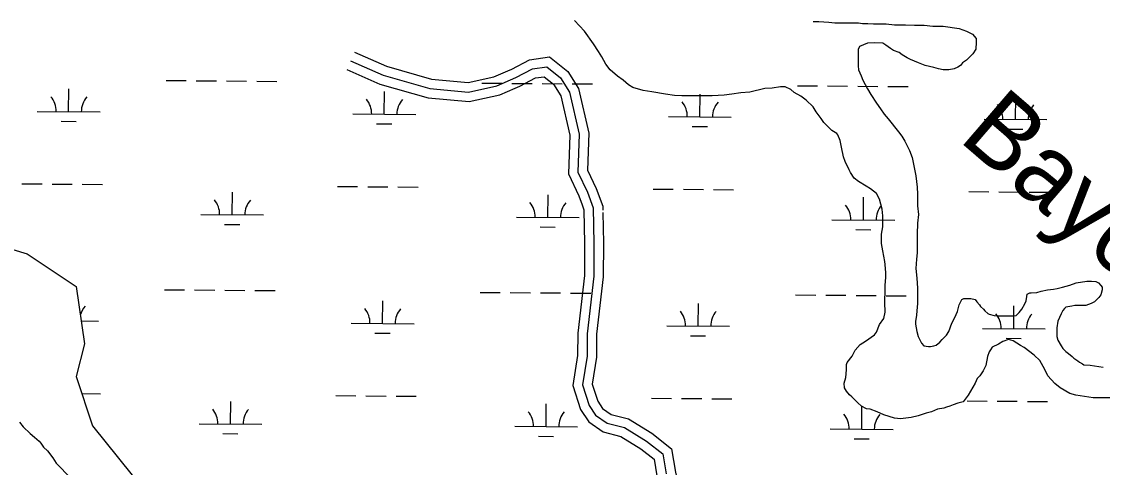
# Model space of a CAD drawing. Extents: x 3271442 to 3309282, y 752266 to 777610.
# Drawn here: x 3303240 to 3304959, y 767923 to 768631 of the extents above; entities that cross this region are included whole.
import ezdxf

# ---------------------------------------------------------------- set-up
doc = ezdxf.new("R2010")
doc.units = 0
for name, color, linetype in [('V-RIVR-IDEN', 7, 'Continuous'), ('V-ROAD-CNTR', 7, 'Continuous'), ('V-SITE-VEGE', 7, 'Continuous'), ('V-WETL-SWMP', 7, 'Continuous')]:
    doc.layers.add(name, color=color, linetype=linetype)

msp = doc.modelspace()

# ---------------------------------------------------------------- linework, layer by layer
at = {"layer": 'V-ROAD-CNTR'}
for points in [[(3303769.6, 768582.8), (3303820.3, 768560.5), (3303892.3, 768540), (3303950.2, 768534.6), (3303991.5, 768543.9), (3304013.4, 768553.3)], [(3303763.5, 768569.1), (3303815.2, 768546.4), (3303889.6, 768525.2), (3303951.1, 768519.4), (3303996.2, 768529.5), (3304026.3, 768542.5), (3304052.8, 768556.3), (3304075.6, 768559.4), (3304097.5, 768541.9), (3304111.7, 768519.1), (3304127.1, 768452.5), (3304125, 768392.3), (3304140, 768360.2), (3304149.4, 768335.3), (3304150.5, 768278.9), (3304150.2, 768226.7), (3304139.6, 768135.3), (3304139.5, 768099.3), (3304132.1, 768053.9), (3304142.8, 768021.1), (3304153.1, 768005.8), (3304171.4, 767992.9), (3304199.3, 767986), (3304233.8, 767964.6), (3304259.9, 767944.1), (3304265.4, 767912.2)], [(3304013.4, 768553.3), (3304019.9, 768556.1), (3304048.2, 768570.8), (3304080, 768575.2), (3304108.9, 768552), (3304125.8, 768524.9), (3304142.2, 768453.9), (3304140.1, 768395.4), (3304153.8, 768366.1), (3304164.4, 768338.2), (3304164.5, 768331.9)], [(3303757.5, 768555.4), (3303810.1, 768532.2), (3303886.8, 768510.4), (3303952.1, 768504.3), (3304000.8, 768515.2), (3304025.2, 768525.7)], [(3304025.2, 768525.7), (3304032.7, 768529), (3304057.4, 768541.8), (3304071.3, 768543.7), (3304086.2, 768531.8), (3304097.7, 768513.3), (3304112.1, 768451), (3304109.8, 768389.3), (3304126.2, 768354.4), (3304131.6, 768340)], [(3304131.6, 768340), (3304134.5, 768332.4), (3304135.5, 768278.8), (3304135.2, 768227.6), (3304124.6, 768136.2), (3304124.5, 768100.5), (3304116.8, 768052.7), (3304129.2, 768014.5), (3304142.1, 767995.2), (3304165.1, 767979), (3304193.4, 767972), (3304225.2, 767952.3), (3304246.1, 767935.9), (3304250.7, 767909.1), (3304262.4, 767862.3), (3304314.7, 767814.1), (3304363.3, 767770.9), (3304371, 767762.9)], [(3304164.6, 768327.7), (3304165.5, 768279), (3304165.2, 768225.8), (3304154.6, 768134.4), (3304154.5, 768098.1), (3304147.5, 768055.1), (3304156.4, 768027.8), (3304164, 768016.5), (3304177.7, 768006.8), (3304205.2, 768000), (3304242.4, 767976.9), (3304273.7, 767952.4), (3304280, 767915.3), (3304289.4, 767878.3), (3304334.8, 767836.3), (3304384.1, 767792.5), (3304404.4, 767771.4)]]:
    msp.add_lwpolyline(points, dxfattribs=at)
at = {"layer": 'V-SITE-VEGE'}
for p, q in [((3304135.5, 768616.4), (3304119.4, 768633.2)), ((3304149.5, 768596.1), (3304135.5, 768616.4)), ((3304499.2, 768631.4), (3304508.3, 768631.4)), ((3304508.3, 768631.4), (3304523.8, 768630.7)), ((3304523.8, 768630.7), (3304533.6, 768629.3)), ((3304533.6, 768629.3), (3304571.4, 768629.3)), ((3304571.4, 768629.3), (3304577.7, 768628.6)), ((3304577.7, 768628.6), (3304586.1, 768628.5)), ((3304586.1, 768628.5), (3304595.2, 768627.8)), ((3304595.2, 768627.8), (3304614.9, 768627.8)), ((3304614.9, 768627.8), (3304628.2, 768626.4)), ((3304628.2, 768626.4), (3304645.7, 768626.4)), ((3304645.7, 768626.4), (3304660.4, 768625.7)), ((3304660.4, 768625.7), (3304675.8, 768625.6)), ((3304675.8, 768625.6), (3304689.2, 768624.2)), ((3304689.2, 768624.2), (3304706, 768624.2)), ((3304706, 768624.2), (3304731.2, 768620.7)), ((3304731.2, 768620.7), (3304743.1, 768616.5)), ((3304743.1, 768616.5), (3304752.2, 768611.5)), ((3304752.2, 768611.5), (3304758.5, 768604.5)), ((3304758.5, 768598.9), (3304757.8, 768587.7)), ((3304758.5, 768604.5), (3304758.5, 768598.9)), ((3304157.9, 768584.1), (3304149.5, 768596.1)), ((3304162.8, 768575.7), (3304157.9, 768584.1)), ((3304570.7, 768587.2), (3304570.6, 768561.3)), ((3304572.8, 768592.1), (3304570.7, 768587.2)), ((3304585.4, 768597), (3304572.8, 768592.1)), ((3304596.6, 768597.7), (3304585.4, 768597)), ((3304609.9, 768597), (3304596.6, 768597.7)), ((3304614.8, 768594.2), (3304609.9, 768597)), ((3304621.8, 768588.6), (3304614.8, 768594.2)), ((3304626.7, 768585.7), (3304621.8, 768588.6)), ((3304635.8, 768582.2), (3304626.7, 768585.7)), ((3304640.7, 768578.7), (3304635.8, 768582.2)), ((3304757.8, 768587.7), (3304752.9, 768580)), ((3304169.1, 768563.8), (3304162.8, 768575.7)), ((3304648.5, 768573.8), (3304640.7, 768578.7)), ((3304654.1, 768571), (3304648.5, 768573.8)), ((3304666.7, 768566.1), (3304654.1, 768571)), ((3304677.2, 768561.9), (3304666.7, 768566.1)), ((3304736.8, 768566), (3304733.2, 768561.8)), ((3304743.1, 768570.2), (3304736.8, 768566)), ((3304752.9, 768580), (3304743.1, 768570.2)), ((3304176.1, 768554.7), (3304169.1, 768563.8)), ((3304188, 768544.9), (3304176.1, 768554.7)), ((3304570.6, 768561.3), (3304571.3, 768555)), ((3304571.3, 768555), (3304575.5, 768545.2)), ((3304691.2, 768558.3), (3304677.2, 768561.9)), ((3304698.2, 768556.2), (3304691.2, 768558.3)), ((3304705.9, 768554.8), (3304698.2, 768556.2)), ((3304715, 768554.8), (3304705.9, 768554.8)), ((3304723.4, 768556.2), (3304715, 768554.8)), ((3304729, 768559), (3304723.4, 768556.2)), ((3304733.2, 768561.8), (3304729, 768559)), ((3304197.1, 768538.5), (3304188, 768544.9)), ((3304205.5, 768530.8), (3304197.1, 768538.5)), ((3304212.5, 768526.6), (3304205.5, 768530.8)), ((3304575.5, 768545.2), (3304578.3, 768538.1)), ((3304578.3, 768538.1), (3304585.3, 768524.8)), ((3304228.6, 768521.7), (3304212.5, 768526.6)), ((3304242.6, 768519.6), (3304228.6, 768521.7)), ((3304264.3, 768516), (3304242.6, 768519.6)), ((3304278.3, 768513.9), (3304264.3, 768516)), ((3304290.2, 768513.2), (3304278.3, 768513.9)), ((3304338.6, 768513.2), (3304290.2, 768513.2)), ((3304357.5, 768514.5), (3304338.6, 768513.2)), ((3304369.5, 768515.9), (3304357.5, 768514.5)), ((3304384.2, 768518), (3304369.5, 768515.9)), ((3304398.2, 768519.4), (3304384.2, 768518)), ((3304422, 768525), (3304398.2, 768519.4)), ((3304433.9, 768525.7), (3304422, 768525)), ((3304447.3, 768527.8), (3304433.9, 768525.7)), ((3304454.3, 768527.8), (3304447.3, 768527.8)), ((3304463.4, 768523.5), (3304454.3, 768527.8)), ((3304469, 768518.6), (3304463.4, 768523.5)), ((3304479.5, 768513), (3304469, 768518.6)), ((3304487.9, 768506.7), (3304479.5, 768513)), ((3304585.3, 768524.8), (3304590.9, 768515.7)), ((3304590.9, 768515.7), (3304600, 768501.7)), ((3304499.1, 768496.2), (3304487.9, 768506.7)), ((3304504, 768487.8), (3304499.1, 768496.2)), ((3304600, 768501.7), (3304606.3, 768492.6)), ((3304511.7, 768477.2), (3304504, 768487.8)), ((3304606.3, 768492.6), (3304611.9, 768484.1)), ((3304611.9, 768484.1), (3304618.2, 768477.1)), ((3304515.9, 768470.9), (3304511.7, 768477.2)), ((3304528.5, 768458.3), (3304515.9, 768470.9)), ((3304618.2, 768477.1), (3304635, 768456.1)), ((3304536.9, 768453.4), (3304528.5, 768458.3)), ((3304538.3, 768451.3), (3304536.9, 768453.4)), ((3304541.8, 768442.2), (3304538.3, 768451.3)), ((3304635, 768456.1), (3304639.9, 768449.1)), ((3304639.9, 768449.1), (3304644.8, 768441.4)), ((3304543.9, 768431.6), (3304541.8, 768442.2)), ((3304547.4, 768416.2), (3304543.9, 768431.6)), ((3304644.8, 768441.4), (3304652.5, 768426.6)), ((3304652.5, 768426.6), (3304656.7, 768415.4)), ((3304550.2, 768409.2), (3304547.4, 768416.2)), ((3304656.7, 768415.4), (3304662.3, 768386)), ((3304556.5, 768395.9), (3304550.2, 768409.2)), ((3304558.6, 768391.7), (3304556.5, 768395.9)), ((3304564.1, 768382.6), (3304558.6, 768391.7)), ((3304571.1, 768377), (3304564.1, 768382.6)), ((3304583.1, 768369.9), (3304571.1, 768377)), ((3304662.3, 768386), (3304664.4, 768368.4)), ((3304590.1, 768365.7), (3304583.1, 768369.9)), ((3304599.9, 768358), (3304590.1, 768365.7)), ((3304604.8, 768348.9), (3304599.9, 768358)), ((3304664.4, 768368.4), (3304665, 768357.2)), ((3304608.9, 768333.5), (3304604.8, 768348.9)), ((3304665, 768357.2), (3304665, 768338.3)), ((3304609.6, 768322.9), (3304608.9, 768333.5)), ((3304665, 768338.3), (3304666.4, 768325)), ((3304666.4, 768325), (3304665, 768311)), ((3304609.6, 768305.4), (3304609.6, 768322.9)), ((3304665, 768311), (3304664.3, 768293.5)), ((3304607.5, 768293.5), (3304609.6, 768305.4)), ((3304607.5, 768278.8), (3304607.5, 768293.5)), ((3304664.3, 768293.5), (3304664.2, 768264)), ((3304609.6, 768266.9), (3304607.5, 768278.8)), ((3304613.1, 768250.1), (3304609.6, 768266.9)), ((3304664.2, 768264), (3304663.5, 768253.5)), ((3304613.8, 768245.1), (3304613.1, 768250.1)), ((3304614.4, 768231.8), (3304613.8, 768245.1)), ((3304663.5, 768253.5), (3304662.1, 768238.8)), ((3304662.1, 768238.8), (3304663.5, 768229)), ((3304613.7, 768212.2), (3304614.4, 768224.8)), ((3304614.4, 768224.8), (3304614.4, 768231.8)), ((3304663.5, 768229), (3304664.2, 768216.4)), ((3304613, 768187.7), (3304613.7, 768203.1)), ((3304613.7, 768203.1), (3304613.7, 768212.2)), ((3304664.2, 768216.4), (3304664.9, 768206.5)), ((3304664.9, 768206.5), (3304664.9, 768192.5)), ((3304861.8, 768202.8), (3304871.6, 768204.9)), ((3304871.6, 768204.9), (3304881.5, 768206.3)), ((3304881.5, 768206.3), (3304887.1, 768207)), ((3304887.1, 768207), (3304895.5, 768209.1)), ((3304895.5, 768209.1), (3304907.4, 768212.6)), ((3304907.4, 768212.6), (3304917.2, 768216.1)), ((3304917.2, 768216.1), (3304934, 768218.9)), ((3304934, 768218.9), (3304941.7, 768218.9)), ((3304941.7, 768218.9), (3304948.7, 768218.2)), ((3304948.7, 768218.2), (3304952.9, 768216.1)), ((3304952.9, 768216.1), (3304956.4, 768211.8)), ((3304956.4, 768211.8), (3304958.5, 768209)), ((3304958.5, 768204.8), (3304956.4, 768197.1)), ((3304958.5, 768209), (3304958.5, 768204.8)), ((3304613, 768180.7), (3304613, 768187.7)), ((3304664.9, 768192.5), (3304664.9, 768183.4)), ((3304731.4, 768181.2), (3304735.7, 768189.6)), ((3304735.7, 768189.6), (3304738.5, 768191)), ((3304738.5, 768191), (3304749.7, 768191)), ((3304749.7, 768191), (3304756.7, 768189.6)), ((3304756.7, 768189.6), (3304759.5, 768186.1)), ((3304759.5, 768186.1), (3304763.7, 768181.2)), ((3304835.9, 768182.5), (3304838, 768187.4)), ((3304838, 768187.4), (3304838.7, 768194.4)), ((3304838.7, 768194.4), (3304839.4, 768197.9)), ((3304839.4, 768197.9), (3304843.6, 768200)), ((3304843.6, 768200), (3304845.7, 768200)), ((3304845.7, 768200), (3304854.8, 768200.7)), ((3304854.8, 768200.7), (3304861.8, 768202.8)), ((3304946.6, 768185.9), (3304941, 768183.1)), ((3304953.6, 768192.9), (3304946.6, 768185.9)), ((3304956.4, 768197.1), (3304953.6, 768192.9)), ((3304611.6, 768159.6), (3304613.7, 768169.5)), ((3304613.7, 768173.7), (3304613, 768180.7)), ((3304613.7, 768169.5), (3304613.7, 768173.7)), ((3304664.1, 768171.5), (3304663.4, 768164.5)), ((3304664.9, 768183.4), (3304664.1, 768171.5)), ((3304724.4, 768160.9), (3304728.6, 768170.7)), ((3304728.6, 768170.7), (3304731.4, 768181.2)), ((3304763.7, 768181.2), (3304765.1, 768178.4)), ((3304765.1, 768178.4), (3304770, 768174.2)), ((3304770, 768174.2), (3304772.1, 768171.4)), ((3304772.1, 768171.4), (3304777, 768167.2)), ((3304821.8, 768164.3), (3304826.7, 768169.2)), ((3304826.7, 768169.2), (3304831, 768174.1)), ((3304831, 768174.1), (3304835.9, 768182.5)), ((3304896.1, 768172), (3304893.3, 768167.1)), ((3304898.9, 768175.5), (3304896.1, 768172)), ((3304901, 768177.6), (3304898.9, 768175.5)), ((3304910.2, 768179), (3304901, 768177.6)), ((3304915.1, 768180.3), (3304910.2, 768179)), ((3304932.6, 768180.3), (3304915.1, 768180.3)), ((3304941, 768183.1), (3304932.6, 768180.3)), ((3304604.6, 768149.8), (3304611.6, 768159.6)), ((3304663.4, 768164.5), (3304662, 768154.7)), ((3304662, 768154.7), (3304662, 768150.5)), ((3304714.6, 768138.5), (3304719.5, 768151.8)), ((3304719.5, 768151.8), (3304724.4, 768160.9)), ((3304777, 768167.2), (3304779.1, 768166.5)), ((3304779.1, 768166.5), (3304786.8, 768164.4)), ((3304786.8, 768164.4), (3304793.8, 768163.7)), ((3304793.8, 768163.7), (3304817.6, 768163.6)), ((3304817.6, 768163.6), (3304821.8, 768164.3)), ((3304888.4, 768155.1), (3304886.3, 768144.6)), ((3304893.3, 768167.1), (3304888.4, 768155.1)), ((3304596.8, 768133.7), (3304599.6, 768137.9)), ((3304599.6, 768137.9), (3304604.6, 768149.8)), ((3304662, 768150.5), (3304664.1, 768138.6)), ((3304664.1, 768138.6), (3304666.2, 768130.8)), ((3304711.1, 768132.9), (3304714.6, 768138.5)), ((3304886.3, 768144.6), (3304886.3, 768130.6)), ((3304566, 768109.2), (3304573.7, 768118.3)), ((3304573.7, 768118.3), (3304582.1, 768123.2)), ((3304582.1, 768123.2), (3304596.8, 768133.7)), ((3304666.2, 768130.8), (3304671.1, 768120.3)), ((3304671.1, 768120.3), (3304675.3, 768116.1)), ((3304694.9, 768116.8), (3304700.5, 768121.7)), ((3304700.5, 768121.7), (3304704, 768125.9)), ((3304704, 768125.9), (3304711.1, 768132.9)), ((3304793.8, 768118.8), (3304783.9, 768113.9)), ((3304800.8, 768123), (3304793.8, 768118.8)), ((3304809.9, 768125.8), (3304800.8, 768123)), ((3304816.9, 768123.7), (3304809.9, 768125.8)), ((3304828.8, 768116.7), (3304816.9, 768123.7)), ((3304886.3, 768130.6), (3304888.4, 768125)), ((3304888.4, 768125), (3304893.3, 768115.9)), ((3304561, 768099.4), (3304566, 768109.2)), ((3304675.3, 768116.1), (3304682.3, 768114.7)), ((3304682.3, 768114.7), (3304685.8, 768114.7)), ((3304685.8, 768114.7), (3304690.7, 768116.1)), ((3304690.7, 768116.1), (3304694.9, 768116.8)), ((3304779, 768106.2), (3304776.2, 768099.2)), ((3304781.1, 768109.7), (3304779, 768106.2)), ((3304783.9, 768113.9), (3304781.1, 768109.7)), ((3304834.4, 768113.1), (3304828.8, 768116.7)), ((3304850.5, 768101.2), (3304834.4, 768113.1)), ((3304859.6, 768092.8), (3304850.5, 768101.2)), ((3304893.3, 768115.9), (3304896.1, 768111.7)), ((3304896.1, 768111.7), (3304901, 768106.8)), ((3304901, 768106.8), (3304905.2, 768104)), ((3304905.2, 768104), (3304910.8, 768099.1)), ((3304551.9, 768086.1), (3304553.3, 768089.6)), ((3304551.9, 768077.7), (3304551.9, 768086.1)), ((3304553.3, 768089.6), (3304561, 768099.4)), ((3304773.4, 768084.5), (3304769.2, 768076.1)), ((3304776.2, 768099.2), (3304773.4, 768084.5)), ((3304867.3, 768078.1), (3304859.6, 768092.8)), ((3304910.8, 768099.1), (3304913.6, 768096.2)), ((3304913.6, 768096.2), (3304919.9, 768092)), ((3304919.9, 768092), (3304922.7, 768089.9)), ((3304922.7, 768089.9), (3304927.6, 768087.1)), ((3304927.6, 768087.1), (3304929.7, 768085.7)), ((3304929.7, 768085.7), (3304939.5, 768085)), ((3304939.5, 768085), (3304946.5, 768084.3)), ((3304946.5, 768084.3), (3304960.5, 768082.2)), ((3304548.4, 768056.7), (3304551.2, 768065.8)), ((3304551.2, 768065.8), (3304551.9, 768077.7)), ((3304764.3, 768068.4), (3304760.1, 768064.2)), ((3304769.2, 768076.1), (3304764.3, 768068.4)), ((3304872.2, 768068.3), (3304867.3, 768078.1)), ((3304883.4, 768056.3), (3304872.2, 768068.3)), ((3304549.1, 768049), (3304548.4, 768056.7)), ((3304551.9, 768044.1), (3304549.1, 768049)), ((3304756.5, 768056.5), (3304745.3, 768037.6)), ((3304760.1, 768064.2), (3304756.5, 768056.5)), ((3304891.8, 768049.3), (3304883.4, 768056.3)), ((3304907.2, 768040.2), (3304891.8, 768049.3)), ((3304556.8, 768037.8), (3304551.9, 768044.1)), ((3304560.3, 768034.9), (3304556.8, 768037.8)), ((3304570.1, 768025.1), (3304560.3, 768034.9)), ((3304745.3, 768037.6), (3304737.6, 768027)), ((3304917, 768037.4), (3304907.2, 768040.2)), ((3304944.3, 768033.1), (3304917, 768037.4)), ((3304972.4, 768033.1), (3304944.3, 768033.1)), ((3304575.7, 768020.2), (3304570.1, 768025.1)), ((3304584.1, 768016), (3304575.7, 768020.2)), ((3304589.7, 768015.3), (3304584.1, 768016)), ((3304600.9, 768011.1), (3304589.7, 768015.3)), ((3304696.9, 768015.2), (3304687.1, 768011)), ((3304706.7, 768016.6), (3304696.9, 768015.2)), ((3304710.9, 768018.7), (3304706.7, 768016.6)), ((3304716.6, 768020.1), (3304710.9, 768018.7)), ((3304721.5, 768022.2), (3304716.6, 768020.1)), ((3304729.2, 768025), (3304721.5, 768022.2)), ((3304733.4, 768025.7), (3304729.2, 768025)), ((3304737.6, 768027), (3304733.4, 768025.7)), ((3304611.4, 768006.2), (3304600.9, 768011.1)), ((3304628.2, 768001.2), (3304611.4, 768006.2)), ((3304638, 767999.8), (3304628.2, 768001.2)), ((3304654.9, 768001.9), (3304638, 767999.8)), ((3304666.1, 768004.7), (3304654.9, 768001.9)), ((3304678.7, 768008.9), (3304666.1, 768004.7)), ((3304687.1, 768011), (3304678.7, 768008.9)), ((3303237.2, 767994.8), (3303242.8, 767987.1)), ((3303242.8, 767987.1), (3303254, 767976.6)), ((3303254, 767976.6), (3303261, 767971)), ((3303261, 767971), (3303268, 767964.6)), ((3303268, 767964.6), (3303270.8, 767961.1)), ((3303270.8, 767961.1), (3303275, 767954.8)), ((3303275, 767954.8), (3303281.3, 767949.2)), ((3303281.3, 767949.2), (3303289.7, 767938)), ((3303289.7, 767938), (3303295.3, 767929.6)), ((3303295.3, 767929.6), (3303318.4, 767905.7))]:
    msp.add_line(p, q, dxfattribs=at)
at = {"layer": 'V-WETL-SWMP'}
for p, q in [((3303470.2, 768537.8), (3303502.2, 768537.6)), ((3303518.1, 768537.4), (3303550.1, 768537.2)), ((3303566.1, 768537.1), (3303598.1, 768536.8)), ((3303614.1, 768536.7), (3303646.1, 768536.4)), ((3303972, 768533.7), (3304004, 768533.4)), ((3304020, 768533.3), (3304052, 768533.1)), ((3304068, 768532.9), (3304100, 768532.7)), ((3304116, 768532.5), (3304148, 768532.3)), ((3304473.9, 768529.6), (3304505.9, 768529.3)), ((3303315.1, 768488.4), (3303315.4, 768524.4)), ((3303817, 768484.2), (3303817.3, 768520.2)), ((3304318.9, 768480.1), (3304319.2, 768516.1)), ((3304521.9, 768529.2), (3304553.9, 768528.9)), ((3304569.9, 768528.8), (3304601.9, 768528.5)), ((3304617.9, 768528.4), (3304649.9, 768528.1)), ((3304820.8, 768476), (3304821.1, 768512)), ((3303265.1, 768488.8), (3303365.1, 768488)), ((3303767, 768484.7), (3303867, 768483.8)), ((3304268.9, 768480.5), (3304368.9, 768479.7)), ((3303303, 768473), (3303327, 768472.8)), ((3303804.9, 768468.9), (3303828.9, 768468.7)), ((3304306.8, 768464.8), (3304330.8, 768464.6)), ((3304770.8, 768476.4), (3304870.8, 768475.6)), ((3304808.7, 768460.6), (3304832.7, 768460.4)), ((3303240.8, 768373.6), (3303272.8, 768373.3)), ((3303288.8, 768373.2), (3303320.8, 768372.9)), ((3303336.8, 768372.8), (3303368.8, 768372.5)), ((3303575.2, 768324.4), (3303575.5, 768360.4)), ((3303742.7, 768369.4), (3303774.7, 768369.2)), ((3303790.7, 768369), (3303822.7, 768368.8)), ((3303838.7, 768368.6), (3303870.7, 768368.4)), ((3304244.6, 768365.3), (3304276.6, 768365)), ((3304292.6, 768364.9), (3304324.6, 768364.6)), ((3304340.6, 768364.5), (3304372.6, 768364.2)), ((3304746.5, 768361.2), (3304778.5, 768360.9)), ((3304794.5, 768360.8), (3304826.5, 768360.5)), ((3304842.5, 768360.4), (3304874.5, 768360.1)), ((3304077.1, 768320.2), (3304077.4, 768356.2)), ((3304579, 768316.1), (3304579.3, 768352.1)), ((3303525.2, 768324.8), (3303625.2, 768324)), ((3303563.1, 768309), (3303587.1, 768308.8)), ((3304027.1, 768320.6), (3304127.1, 768319.8)), ((3304529, 768316.5), (3304629, 768315.7)), ((3304065, 768304.9), (3304089, 768304.7)), ((3304566.9, 768300.8), (3304590.9, 768300.6)), ((3303467.4, 768205.2), (3303499.4, 768204.9)), ((3303515.4, 768204.8), (3303547.4, 768204.5)), ((3303563.4, 768204.4), (3303595.4, 768204.1)), ((3303611.4, 768204), (3303643.4, 768203.7)), ((3303814.3, 768151.6), (3303814.6, 768187.6)), ((3303969.3, 768201), (3304001.3, 768200.8)), ((3304017.3, 768200.7), (3304049.3, 768200.4)), ((3304065.3, 768200.3), (3304097.3, 768200)), ((3304113.3, 768199.9), (3304145.3, 768199.6)), ((3304471.2, 768196.9), (3304503.2, 768196.7)), ((3304519.2, 768196.5), (3304551.2, 768196.3)), ((3304567.2, 768196.1), (3304599.2, 768195.9)), ((3304615.2, 768195.7), (3304647.2, 768195.5)), ((3304316.2, 768147.4), (3304316.5, 768183.4)), ((3304818.1, 768143.3), (3304818.4, 768179.3)), ((3303334.9, 768155.5), (3303362.4, 768155.3)), ((3303764.3, 768152), (3303864.3, 768151.2)), ((3303802.2, 768136.2), (3303826.2, 768136.1)), ((3304266.2, 768147.9), (3304366.2, 768147)), ((3304768.1, 768143.7), (3304868.1, 768142.9)), ((3304304.1, 768132.1), (3304328.1, 768131.9)), ((3304806, 768128), (3304830, 768127.8)), ((3303336, 768040.1), (3303366, 768039.8)), ((3303739.9, 768036.8), (3303771.9, 768036.5)), ((3303787.9, 768036.4), (3303819.9, 768036.1)), ((3303835.9, 768036), (3303867.9, 768035.7)), ((3304241.8, 768032.6), (3304273.8, 768032.4)), ((3304289.8, 768032.2), (3304321.8, 768032)), ((3304337.8, 768031.8), (3304369.8, 768031.6)), ((3303572.5, 767991.7), (3303572.8, 768027.7)), ((3304074.4, 767987.6), (3304074.7, 768023.6)), ((3304576.3, 767983.4), (3304576.6, 768019.4)), ((3304743.7, 768028.5), (3304775.7, 768028.2)), ((3304791.7, 768028.1), (3304823.7, 768027.8)), ((3304839.7, 768027.7), (3304871.7, 768027.4)), ((3303522.5, 767992.1), (3303622.5, 767991.3)), ((3304024.4, 767988), (3304124.4, 767987.2)), ((3304526.3, 767983.8), (3304626.3, 767983)), ((3303560.4, 767976.4), (3303584.4, 767976.2)), ((3304062.3, 767972.2), (3304086.3, 767972)), ((3304564.2, 767968.1), (3304588.2, 767967.9))]:
    msp.add_line(p, q, dxfattribs=at)
msp.add_lwpolyline([(3303118.9, 768301.4), (3303249, 768262.4), (3303327.1, 768210.3), (3303340.1, 768119.1), (3303327.1, 768067.1), (3303353.1, 767988.9), (3303457.2, 767858.7)], dxfattribs=at)
for centre, start, end in [((3303259.9, 768489.3), 358.7563, 40.2999), ((3303370.4, 768488.4), 138.7563, 180.2999), ((3303761.8, 768485.2), 358.7563, 40.2999), ((3303872.3, 768484.3), 138.7563, 180.2999), ((3304263.7, 768481), 358.7563, 40.2999), ((3304374.2, 768480.1), 138.7563, 180.2999), ((3304765.6, 768476.9), 358.7563, 40.2999), ((3304876.1, 768476), 138.7563, 180.2999), ((3303520, 768325.3), 358.7563, 40.2999), ((3303630.5, 768324.4), 138.7563, 180.2999), ((3304021.9, 768321.2), 358.7563, 40.2999), ((3304132.4, 768320.3), 138.7563, 180.2999), ((3304523.8, 768317), 358.7563, 40.2999), ((3304634.3, 768316.1), 138.7563, 180.2999), ((3303367.7, 768155.7), 138.7563, 165.2397), ((3303759.1, 768152.5), 358.7563, 40.2999), ((3303869.5, 768151.6), 138.7563, 180.2999), ((3304261, 768148.4), 358.7563, 40.2999), ((3304371.4, 768147.5), 138.7563, 180.2999), ((3304762.8, 768144.2), 358.7563, 40.2999), ((3304873.3, 768143.3), 138.7563, 180.2999), ((3303517.3, 767992.6), 358.7563, 40.2999), ((3303627.7, 767991.7), 138.7563, 180.2999), ((3304019.2, 767988.5), 358.7563, 40.2999), ((3304129.6, 767987.6), 138.7563, 180.2999), ((3304521, 767984.4), 358.7563, 40.2999), ((3304631.5, 767983.5), 138.7563, 180.2999)]:
    msp.add_arc(centre, 35.2, start, end, dxfattribs=at)

# ---------------------------------------------------------------- texts
at = {"layer": 'V-RIVR-IDEN'}
msp.add_text('Bayou', height=115.99, rotation=319.2759, dxfattribs=at).set_placement((3304728.3, 768443.7))

doc.saveas('drawing.dxf')
